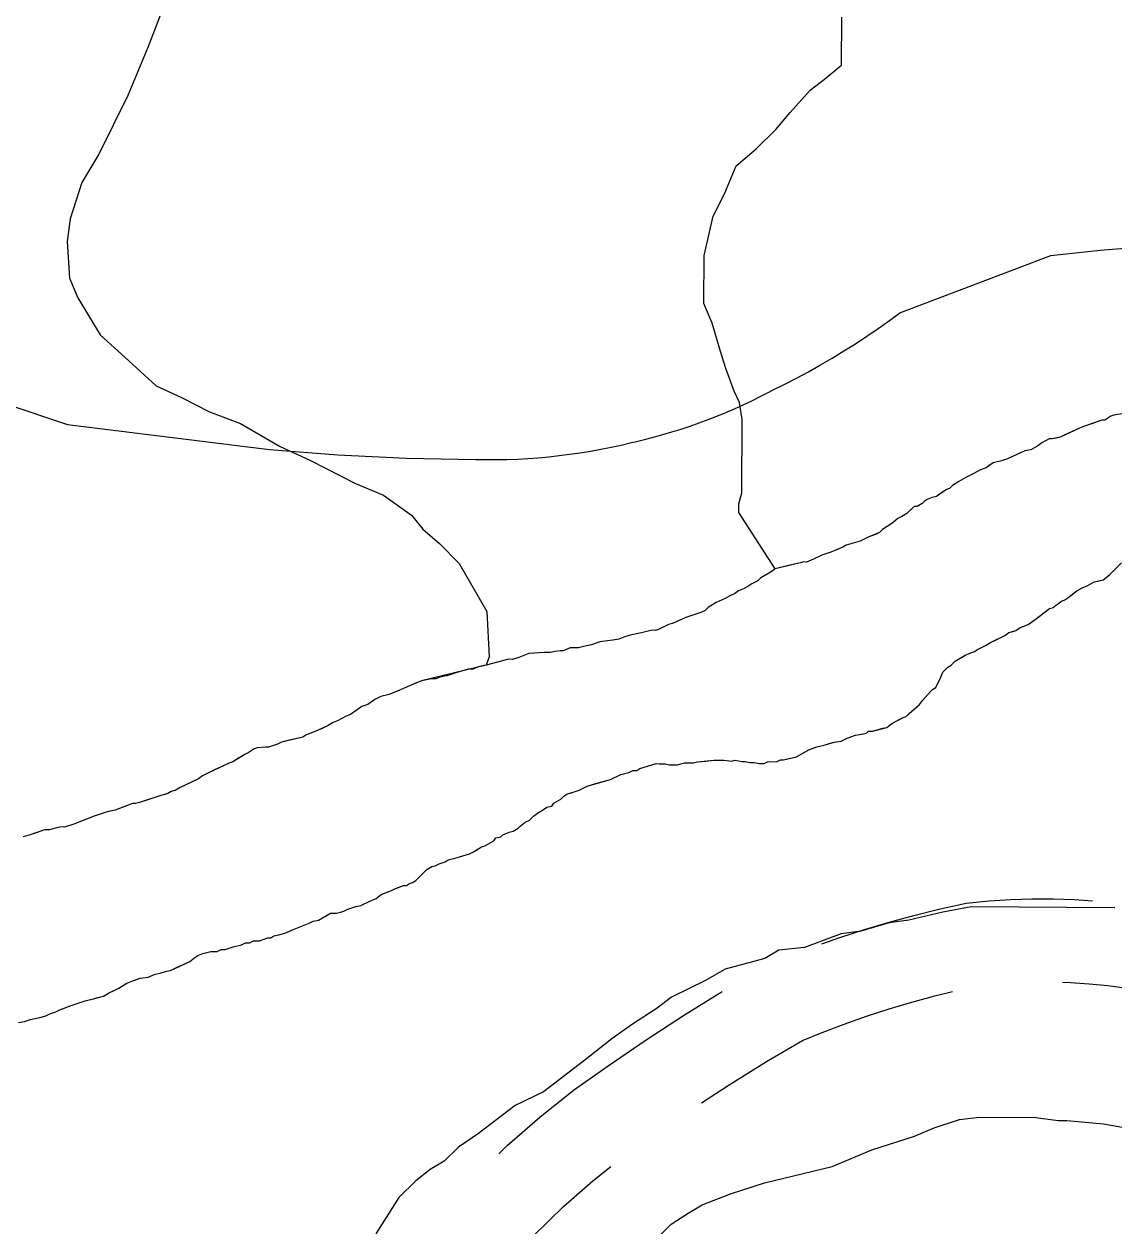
# Model space of a CAD drawing. Extents: x 3172231 to 3210228, y 940198 to 965780.
# Drawn here: x 3180582.6 to 3180976.4, y 960011.5 to 960446 of the extents above; entities that cross this region are included whole.
import ezdxf

# ---------------------------------------------------------------- set-up
doc = ezdxf.new("R2010")
doc.units = 0
for name, color, linetype in [('V-ROAD-CNTR', 7, 'Continuous'), ('V-SITE-VEGE', 7, 'Continuous'), ('V-TOPO-SHOR', 7, 'Continuous')]:
    doc.layers.add(name, color=color, linetype=linetype)

msp = doc.modelspace()

# ---------------------------------------------------------------- linework, layer by layer
at = {"layer": 'V-ROAD-CNTR'}
for points in [[(3180899.048, 960341.587), (3180953.621, 960362.27), (3180962.485, 960363.331), (3180971.367, 960364.236), (3180980.264, 960364.988)], [(3180575.595, 960308.852), (3180598.271, 960301.211), (3180671.194, 960292.161), (3180695.969, 960290.289), (3180720.786, 960289.093), (3180745.627, 960288.573), (3180745.627, 960288.573), (3180749.422, 960288.517), (3180753.216, 960288.53), (3180757.011, 960288.606), (3180760.802, 960288.751), (3180764.591, 960288.96), (3180768.376, 960289.236), (3180772.156, 960289.578), (3180775.929, 960289.986), (3180779.695, 960290.459), (3180783.451, 960290.998), (3180787.197, 960291.602), (3180790.932, 960292.271), (3180794.656, 960293.007), (3180798.365, 960293.807), (3180802.059, 960294.672), (3180803.358, 960294.991), (3180803.358, 960294.991), (3180806.708, 960295.788), (3180810.044, 960296.642), (3180813.366, 960297.553), (3180816.672, 960298.524), (3180819.959, 960299.552), (3180823.227, 960300.638), (3180826.475, 960301.78), (3180829.705, 960302.978), (3180832.912, 960304.234), (3180836.097, 960305.543), (3180839.259, 960306.909), (3180842.397, 960308.33), (3180845.51, 960309.804), (3180848.596, 960311.334), (3180851.654, 960312.917), (3180852.803, 960313.53), (3180852.803, 960313.53), (3180857.236, 960315.717), (3180861.629, 960317.982), (3180865.983, 960320.323), (3180870.297, 960322.74), (3180874.565, 960325.232), (3180878.79, 960327.796), (3180882.97, 960330.436), (3180887.102, 960333.148), (3180891.188, 960335.931), (3180895.225, 960338.784), (3180899.048, 960341.587)], [(3180870.849, 960113.442), (3180877.349, 960115.741), (3180886.199, 960118.631), (3180895.119, 960121.309), (3180904.103, 960123.766), (3180913.132, 960126.003), (3180922.914, 960128.18), (3180931.252, 960128.996), (3180938.958, 960129.499), (3180946.68, 960129.751), (3180954.414, 960129.753), (3180962.144, 960129.501), (3180968.68, 960129.075)], [(3180957.725, 960099.629), (3180960.68, 960099.533), (3180967.421, 960099.094), (3180974.134, 960098.437), (3180980.346, 960097.623), (3180988.047, 960095.861), (3180996.214, 960093.772), (3181004.331, 960091.475), (3181012.391, 960088.97), (3181020.383, 960086.266), (3181028.299, 960083.359), (3181036.14, 960080.251), (3181043.822, 960076.982), (3181053.257, 960072.568)], [(3180754.101, 960037.639), (3180757.174, 960040.619), (3180768.907, 960050.897), (3180781.146, 960060.562), (3180793.635, 960069.437), (3180807.294, 960078.803), (3180821.219, 960087.876), (3180834.847, 960096.304)], [(3180827.304, 960056.035), (3180837.299, 960062.548), (3180850.831, 960070.916), (3180863.789, 960078.51), (3180870.902, 960081.421), (3180878.915, 960084.474), (3180887.009, 960087.337), (3180895.169, 960090.001), (3180903.391, 960092.469), (3180911.669, 960094.734), (3180918.021, 960096.307)], [(3180725.073, 959961.566), (3180735.058, 959975.04), (3180742.426, 959983.532), (3180750.295, 959992.028), (3180758.436, 960000.255), (3180767.085, 960008.439), (3180777.514, 960018.555), (3180788.099, 960027.827), (3180794.629, 960032.984)]]:
    msp.add_lwpolyline(points, dxfattribs=at)
at = {"layer": 'V-SITE-VEGE'}
for points in [[(3180637.724, 960464.875), (3180627.287, 960437.456), (3180619.998, 960420.2), (3180609.619, 960398.897), (3180603.415, 960388.763), (3180599.219, 960375.553), (3180598.128, 960367.413), (3180599.027, 960354.158), (3180602.019, 960346.998), (3180610.051, 960333.68), (3180619.146, 960325.447), (3180630.263, 960315.158), (3180639.397, 960310.998), (3180649.539, 960305.813), (3180660.708, 960301.637), (3180674.901, 960293.359), (3180686.06, 960288.165), (3180702.291, 960279.865), (3180712.441, 960275.697), (3180722.566, 960268.476), (3180726.595, 960263.343), (3180732.663, 960258.195), (3180739.73, 960250.998), (3180749.764, 960233.586), (3180750.636, 960217.276), (3180749.589, 960214.228), (3180726.177, 960208.598), (3180721.78, 960206.815), (3180718.847, 960205.379), (3180714.452, 960203.591), (3180711.523, 960202.889), (3180709.324, 960201.813), (3180706.753, 960200.011), (3180704.558, 960199.3), (3180700.515, 960196.417), (3180698.684, 960195.702), (3180696.116, 960194.266), (3180694.283, 960193.552), (3180692.45, 960192.474), (3180688.782, 960190.678), (3180684.387, 960188.897), (3180683.285, 960188.174), (3180675.603, 960186.419), (3180674.137, 960185.702), (3180670.844, 960184.637), (3180669.748, 960184.645), (3180666.826, 960184.307), (3180665.726, 960183.953), (3180663.522, 960182.513), (3180662.058, 960181.792), (3180658.019, 960179.275), (3180656.922, 960178.921), (3180649.223, 960175.341), (3180647.024, 960174.264), (3180645.553, 960173.182), (3180638.954, 960169.957), (3180637.119, 960168.877), (3180635.655, 960168.525), (3180634.553, 960167.806), (3180631.993, 960167.098), (3180624.305, 960164.611), (3180622.843, 960164.257), (3180621.747, 960164.269), (3180615.519, 960161.771), (3180612.228, 960161.07), (3180607.833, 960159.649)], [(3180980.006, 960305.246), (3180976.348, 960304.547), (3180975.25, 960304.193), (3180973.049, 960302.751), (3180971.953, 960302.761), (3180965.727, 960300.629), (3180963.896, 960299.915), (3180956.931, 960296.693), (3180954.006, 960295.987), (3180952.913, 960295.997), (3180950.343, 960294.559), (3180948.872, 960293.478), (3180946.306, 960292.038), (3180944.113, 960291.696), (3180937.883, 960288.831), (3180935.683, 960288.12), (3180932.756, 960287.42), (3180930.186, 960285.615), (3180929.088, 960285.259), (3180927.62, 960284.542), (3180925.785, 960283.463), (3180922.85, 960282.029), (3180920.284, 960280.594), (3180918.083, 960279.152), (3180916.979, 960278.069), (3180915.879, 960277.712), (3180912.205, 960275.189), (3180910.742, 960274.839), (3180908.912, 960274.124), (3180907.81, 960273.405), (3180907.075, 960272.68), (3180905.239, 960271.603), (3180904.144, 960271.611), (3180901.565, 960269.08), (3180899.73, 960268.003), (3180898.264, 960267.286), (3180896.058, 960265.48), (3180892.755, 960263.319), (3180891.649, 960262.233), (3180887.619, 960260.446), (3180884.684, 960259.012), (3180879.562, 960257.599), (3180878.46, 960256.876), (3180874.067, 960255.09), (3180870.77, 960254.025), (3180867.837, 960252.591), (3180865.271, 960251.518), (3180864.175, 960251.529), (3180863.077, 960251.174), (3180853.933, 960249.067), (3180840.771, 960269.449), (3180840.799, 960272.506), (3180841.854, 960276.572), (3180842.091, 960303.062), (3180841.129, 960309.184), (3180839.128, 960313.278), (3180836.144, 960321.455), (3180834.162, 960327.587), (3180831.196, 960337.805), (3180828.204, 960344.962), (3180828.36, 960362.284), (3180831.544, 960376.52), (3180835.694, 960384.634), (3180839.859, 960394.786), (3180847.05, 960400.836), (3180854.244, 960407.904), (3180859.395, 960413.97), (3180866.598, 960422.059), (3180871.728, 960426.088), (3180877.888, 960431.126), (3180878.044, 960448.446)], [(3180759.272, 960154.277), (3180761.107, 960155.357), (3180761.843, 960156.079), (3180763.682, 960157.523), (3180765.148, 960158.24), (3180766.621, 960159.686), (3180768.091, 960160.771), (3180769.926, 960161.847), (3180771.395, 960162.928), (3180773.223, 960163.278), (3180773.965, 960164.366), (3180776.533, 960165.803), (3180777.637, 960166.889), (3180778.739, 960167.61), (3180783.132, 960169.029), (3180786.066, 960170.463), (3180794.482, 960172.943), (3180798.148, 960174.735), (3180801.074, 960175.439), (3180802.54, 960176.156), (3180804.001, 960176.144), (3180805.103, 960176.863), (3180810.96, 960178.636), (3180814.247, 960178.605), (3180815.701, 960178.229), (3180818.621, 960178.202), (3180821.181, 960178.909), (3180824.466, 960178.88), (3180825.931, 960179.232), (3180831.778, 960179.91), (3180835.427, 960179.877), (3180838.344, 960179.484), (3180839.441, 960179.84), (3180841.993, 960179.453), (3180843.089, 960179.443), (3180844.91, 960179.062), (3180846.37, 960179.048), (3180848.192, 960178.667), (3180850.017, 960178.65), (3180851.484, 960179.367), (3180854.402, 960179.343), (3180855.87, 960180.057), (3180856.964, 960180.049), (3180861.722, 960181.102), (3180866.123, 960183.617), (3180869.051, 960184.684), (3180871.98, 960185.388), (3180875.273, 960186.455), (3180877.831, 960186.797), (3180880.033, 960187.873), (3180882.961, 960188.942), (3180886.984, 960189.638), (3180887.721, 960190.359), (3180889.179, 960190.347), (3180894.303, 960191.76), (3180896.14, 960193.204), (3180900.175, 960195.358), (3180901.273, 960195.712), (3180906.059, 960200.05), (3180907.165, 960201.5), (3180910.116, 960204.758), (3180910.851, 960205.483), (3180911.953, 960206.202), (3180913.81, 960209.835), (3180914.558, 960211.654), (3180916.399, 960213.464), (3180917.501, 960214.183), (3180918.973, 960215.631), (3180922.641, 960217.788), (3180924.11, 960218.505), (3180925.941, 960219.219), (3180927.043, 960219.938), (3180929.975, 960221.372), (3180931.81, 960222.451), (3180936.943, 960224.96), (3180938.413, 960226.041), (3180940.973, 960226.75), (3180942.446, 960227.831), (3180945.374, 960228.9), (3180947.944, 960230.702), (3180953.091, 960234.671), (3180954.553, 960235.022), (3180955.291, 960235.747), (3180956.392, 960236.468), (3180957.13, 960237.191), (3180958.596, 960237.907), (3180959.698, 960238.626), (3180963.005, 960241.153), (3180964.84, 960242.231), (3180966.671, 960242.945), (3180969.239, 960244.381), (3180972.531, 960245.084), (3180974.736, 960246.888), (3180979.156, 960251.23)], [(3180607.833, 960159.649), (3180600.507, 960156.794), (3180597.214, 960155.731), (3180596.118, 960155.74), (3180594.288, 960155.389), (3180591.73, 960154.683), (3180589.907, 960154.699), (3180584.779, 960152.919), (3180582.217, 960152.213)], [(3180580.519, 960085.063), (3180582.712, 960085.409), (3180584.91, 960086.12), (3180588.201, 960086.82), (3180590.396, 960087.529), (3180591.865, 960088.248), (3180594.06, 960088.958), (3180595.527, 960089.675), (3180599.19, 960091.103), (3180604.681, 960092.878), (3180607.608, 960093.583), (3180611.268, 960094.644), (3180613.103, 960095.723), (3180616.768, 960097.515), (3180619.705, 960099.313), (3180621.536, 960100.028), (3180624.469, 960101.097), (3180627.391, 960101.435), (3180629.956, 960102.508), (3180631.782, 960102.856), (3180633.982, 960103.567), (3180635.442, 960103.919), (3180642.405, 960107.14), (3180644.244, 960108.582), (3180645.346, 960109.305), (3180647.177, 960110.018), (3180650.104, 960110.722), (3180652.293, 960110.704), (3180653.761, 960111.419), (3180655.222, 960111.406), (3180658.15, 960112.476), (3180661.077, 960113.178), (3180662.543, 960113.897), (3180664.004, 960113.882), (3180665.472, 960114.599), (3180667.659, 960114.581), (3180670.59, 960115.65), (3180671.686, 960115.64), (3180672.785, 960116.359), (3180674.614, 960116.709), (3180676.812, 960117.417), (3180680.109, 960118.849), (3180685.604, 960120.991), (3180687.07, 960121.708), (3180688.899, 960122.054), (3180693.3, 960124.571), (3180695.492, 960124.551), (3180696.954, 960124.903), (3180698.054, 960125.259), (3180699.52, 960125.976), (3180701.351, 960126.689), (3180702.447, 960127.045), (3180704.277, 960127.393), (3180707.21, 960128.827), (3180709.774, 960129.9), (3180711.613, 960131.342), (3180715.275, 960132.767), (3180716.744, 960133.488), (3180719.672, 960134.555), (3180720.768, 960134.547), (3180721.87, 960135.266), (3180722.967, 960135.622), (3180724.069, 960136.341), (3180728.12, 960140.32), (3180729.955, 960141.399), (3180731.053, 960141.754), (3180732.519, 960142.471), (3180734.717, 960143.181), (3180735.819, 960143.902), (3180738.743, 960144.605), (3180743.503, 960146.024), (3180744.969, 960146.741), (3180747.906, 960148.539), (3180749.004, 960148.893), (3180752.303, 960150.689), (3180753.044, 960151.779), (3180754.871, 960152.127), (3180755.609, 960152.85), (3180757.808, 960153.925), (3180759.272, 960154.277)], [(3180914.546, 960124.981), (3180902.292, 960122.036), (3180895.151, 960121.077), (3180884.936, 960118.116), (3180877.794, 960117.159), (3180864.503, 960112.185), (3180855.324, 960111.249), (3180850.202, 960108.238), (3180835.9, 960104.292), (3180828.732, 960100.28), (3180816.451, 960094.277), (3180811.32, 960090.247), (3180802.096, 960084.215), (3180794.918, 960079.185), (3180784.655, 960071.126), (3180770.289, 960060.049), (3180760.057, 960055.045), (3180746.72, 960044.975), (3180739.542, 960039.946), (3180734.401, 960034.895), (3180729.281, 960031.887), (3180724.149, 960027.856), (3180717.983, 960021.798), (3180709.713, 960008.628)], [(3180976.715, 960126.459), (3180924.753, 960126.926), (3180914.546, 960124.981)], [(3180812.23, 960008.124), (3180816.342, 960012.16), (3180822.492, 960016.183), (3180827.614, 960019.191), (3180837.84, 960023.177), (3180850.101, 960027.141), (3180874.61, 960033.036), (3180888.927, 960039.02), (3180904.256, 960043.976), (3180911.416, 960046.968), (3180920.614, 960049.944), (3180927.755, 960050.896), (3180948.133, 960050.714), (3180956.274, 960049.622), (3180959.329, 960049.594), (3180972.565, 960048.455), (3180984.774, 960046.309)]]:
    msp.add_lwpolyline(points, dxfattribs=at)
at = {"layer": 'V-TOPO-SHOR'}
for points in [[(3180980.006, 960305.246), (3180976.348, 960304.547), (3180975.25, 960304.193), (3180973.049, 960302.751), (3180971.953, 960302.761), (3180969.022, 960301.692), (3180967.925, 960301.338), (3180965.727, 960300.627), (3180963.896, 960299.915), (3180958.399, 960297.408), (3180956.931, 960296.691), (3180955.469, 960296.339), (3180954.006, 960295.987), (3180952.911, 960295.997), (3180950.343, 960294.559), (3180948.872, 960293.478), (3180946.306, 960292.04), (3180944.113, 960291.696), (3180937.881, 960288.831), (3180935.683, 960288.12), (3180932.756, 960287.418), (3180931.657, 960286.697), (3180930.186, 960285.615), (3180929.088, 960285.259), (3180927.62, 960284.542), (3180925.785, 960283.463), (3180922.852, 960282.029), (3180920.284, 960280.594), (3180918.083, 960279.152), (3180916.977, 960278.069), (3180915.879, 960277.712), (3180914.777, 960276.991), (3180913.675, 960276.273), (3180912.207, 960275.189), (3180910.742, 960274.839), (3180908.912, 960274.124), (3180907.81, 960273.405), (3180907.075, 960272.68), (3180905.239, 960271.603), (3180904.144, 960271.611), (3180902.303, 960269.805), (3180901.565, 960269.08), (3180899.73, 960268.003), (3180898.264, 960267.286), (3180896.058, 960265.48), (3180892.755, 960263.319), (3180891.649, 960262.233), (3180890.183, 960261.517), (3180887.619, 960260.446), (3180884.684, 960259.012), (3180879.562, 960257.597), (3180878.46, 960256.876), (3180875.896, 960255.805), (3180874.065, 960255.09), (3180870.77, 960254.025), (3180867.837, 960252.591), (3180865.271, 960251.518), (3180864.175, 960251.529), (3180863.077, 960251.174), (3180858.324, 960250.122), (3180856.86, 960249.769), (3180855.395, 960249.417), (3180853.933, 960249.067), (3180852.463, 960247.983), (3180848.795, 960245.827), (3180847.689, 960244.741), (3180845.489, 960243.666), (3180844.387, 960242.945), (3180842.552, 960241.866), (3180840.721, 960241.153), (3180839.253, 960240.072), (3180837.785, 960239.355), (3180835.95, 960238.276), (3180832.652, 960236.844), (3180829.715, 960235.046), (3180828.612, 960233.961), (3180827.143, 960233.244), (3180826.045, 960232.89), (3180821.652, 960231.468), (3180816.889, 960229.32), (3180815.424, 960228.97), (3180813.958, 960228.251), (3180811.759, 960227.178), (3180810.661, 960226.821), (3180809.565, 960226.832)], [(3180817.161, 960178.214), (3180818.621, 960178.202), (3180821.181, 960178.909), (3180822.277, 960178.898), (3180823.373, 960178.89), (3180824.466, 960178.88), (3180825.931, 960179.232), (3180828.853, 960179.57), (3180831.778, 960179.91), (3180832.871, 960179.9), (3180834.332, 960179.885), (3180835.427, 960179.877), (3180838.344, 960179.484), (3180839.441, 960179.84), (3180841.993, 960179.453), (3180843.089, 960179.443), (3180844.91, 960179.062), (3180846.37, 960179.048), (3180848.192, 960178.667), (3180850.017, 960178.65), (3180851.484, 960179.367), (3180854.402, 960179.343), (3180855.87, 960180.057), (3180856.964, 960180.049), (3180858.428, 960180.402), (3180861.719, 960181.102), (3180863.555, 960182.179), (3180866.123, 960183.617), (3180867.954, 960184.33), (3180869.051, 960184.686), (3180871.98, 960185.388), (3180873.078, 960185.745), (3180875.273, 960186.455), (3180877.831, 960186.797), (3180880.033, 960187.873), (3180882.961, 960188.942), (3180885.155, 960189.288), (3180886.984, 960189.636), (3180887.721, 960190.359), (3180889.179, 960190.347), (3180892.839, 960191.407), (3180894.303, 960191.76), (3180896.14, 960193.204), (3180898.708, 960194.641), (3180900.175, 960195.358), (3180901.273, 960195.712), (3180902.378, 960196.798), (3180906.059, 960200.05), (3180907.167, 960201.5), (3180910.116, 960204.758), (3180910.851, 960205.483), (3180911.953, 960206.202), (3180913.81, 960209.835), (3180914.558, 960211.654), (3180915.293, 960212.379), (3180916.399, 960213.462), (3180917.501, 960214.183), (3180918.973, 960215.631), (3180921.542, 960217.069), (3180922.643, 960217.788), (3180924.11, 960218.505), (3180925.941, 960219.217), (3180927.043, 960219.938), (3180929.975, 960221.372), (3180931.81, 960222.451), (3180933.277, 960223.168), (3180934.743, 960223.885), (3180936.943, 960224.96), (3180938.413, 960226.041), (3180939.875, 960226.393), (3180940.973, 960226.75), (3180942.443, 960227.831), (3180943.541, 960228.185), (3180945.374, 960228.9), (3180947.944, 960230.702), (3180949.783, 960232.146), (3180951.621, 960233.588), (3180953.091, 960234.671), (3180954.553, 960235.024), (3180955.291, 960235.747), (3180956.392, 960236.468), (3180957.13, 960237.191), (3180958.596, 960237.907), (3180959.698, 960238.626), (3180961.535, 960240.07), (3180963.005, 960241.153), (3180964.84, 960242.231), (3180966.671, 960242.945), (3180969.239, 960244.381), (3180971.068, 960244.731), (3180972.531, 960245.084), (3180974.736, 960246.888), (3180977.683, 960249.782)], [(3180809.565, 960226.832), (3180806.639, 960226.127), (3180803.347, 960225.427), (3180801.519, 960225.079), (3180799.323, 960224.368), (3180797.49, 960223.655), (3180795.299, 960223.309), (3180790.547, 960222.621), (3180787.617, 960221.552), (3180785.79, 960221.204), (3180782.861, 960220.499), (3180779.943, 960220.528), (3180777.377, 960219.455), (3180776.281, 960219.463), (3180774.454, 960219.117), (3180772.625, 960218.767), (3180770.436, 960218.787), (3180764.958, 960218.472), (3180761.296, 960217.042), (3180759.098, 960216.334), (3180757.638, 960216.346), (3180753.614, 960215.287), (3180749.589, 960214.228), (3180747.761, 960213.878), (3180746.296, 960213.528), (3180744.832, 960212.811), (3180743.005, 960212.828), (3180738.612, 960211.406), (3180735.319, 960210.341), (3180733.124, 960209.995), (3180731.293, 960209.282), (3180729.832, 960209.295), (3180726.177, 960208.598), (3180724.346, 960207.884), (3180721.78, 960206.813), (3180718.847, 960205.379), (3180714.452, 960203.591), (3180711.523, 960202.889), (3180709.324, 960201.813), (3180706.753, 960200.011), (3180704.558, 960199.3), (3180700.515, 960196.417), (3180698.684, 960195.702), (3180696.116, 960194.266), (3180694.283, 960193.552), (3180692.45, 960192.474), (3180690.251, 960191.397), (3180688.782, 960190.68), (3180686.218, 960189.609), (3180684.387, 960188.897), (3180683.285, 960188.176), (3180678.53, 960187.123), (3180675.603, 960186.419), (3180674.137, 960185.702), (3180671.942, 960184.991), (3180670.844, 960184.637), (3180669.748, 960184.645), (3180666.826, 960184.307), (3180665.726, 960183.953), (3180664.624, 960183.232), (3180663.522, 960182.513), (3180662.058, 960181.794), (3180660.223, 960180.717), (3180658.019, 960179.275), (3180656.922, 960178.921), (3180651.423, 960176.414), (3180649.223, 960175.341), (3180647.024, 960174.264), (3180645.553, 960173.182), (3180642.62, 960171.749), (3180638.954, 960169.957), (3180637.119, 960168.877), (3180635.655, 960168.525), (3180634.553, 960167.806), (3180633.456, 960167.45), (3180631.993, 960167.098), (3180628.698, 960166.033), (3180626.503, 960165.322), (3180624.305, 960164.611), (3180622.843, 960164.259), (3180621.747, 960164.269), (3180619.914, 960163.557), (3180615.519, 960161.771), (3180613.69, 960161.423), (3180612.228, 960161.07), (3180610.031, 960160.36), (3180607.833, 960159.649), (3180602.34, 960157.509), (3180600.507, 960156.794), (3180597.214, 960155.729), (3180596.118, 960155.74), (3180594.29, 960155.389), (3180591.73, 960154.683), (3180589.905, 960154.699), (3180586.974, 960153.63), (3180584.779, 960152.919), (3180582.217, 960152.213)], [(3180635.442, 960103.919), (3180637.642, 960104.992), (3180642.405, 960107.14), (3180644.244, 960108.584), (3180645.346, 960109.305), (3180647.177, 960110.018), (3180650.104, 960110.722), (3180652.293, 960110.704), (3180653.761, 960111.419), (3180655.222, 960111.406), (3180656.319, 960111.763), (3180658.15, 960112.476), (3180661.077, 960113.178), (3180662.543, 960113.897), (3180664.004, 960113.882), (3180665.47, 960114.599), (3180667.659, 960114.581), (3180670.59, 960115.65), (3180671.686, 960115.64), (3180672.785, 960116.359), (3180674.614, 960116.709), (3180676.812, 960117.417), (3180680.109, 960118.849), (3180683.773, 960120.276), (3180685.604, 960120.989), (3180687.07, 960121.708), (3180688.899, 960122.054), (3180691.465, 960123.492), (3180693.3, 960124.571), (3180695.492, 960124.551), (3180696.954, 960124.903), (3180698.054, 960125.259), (3180699.52, 960125.976), (3180701.351, 960126.689), (3180702.449, 960127.045), (3180704.277, 960127.393), (3180707.21, 960128.827), (3180709.774, 960129.9), (3180711.613, 960131.342), (3180713.444, 960132.056), (3180715.275, 960132.769), (3180716.744, 960133.488), (3180717.841, 960133.842), (3180719.672, 960134.555), (3180720.768, 960134.547), (3180721.87, 960135.266), (3180722.967, 960135.622), (3180724.069, 960136.341), (3180724.805, 960137.066), (3180725.91, 960138.149), (3180728.12, 960140.32), (3180729.955, 960141.399), (3180731.053, 960141.754), (3180732.519, 960142.471), (3180734.717, 960143.181), (3180735.817, 960143.902), (3180738.743, 960144.605), (3180743.503, 960146.024), (3180744.969, 960146.741), (3180746.802, 960147.818), (3180747.906, 960148.539), (3180749.004, 960148.893), (3180752.303, 960150.689), (3180753.044, 960151.779), (3180754.873, 960152.127), (3180755.609, 960152.85), (3180757.808, 960153.925), (3180759.272, 960154.277), (3180761.107, 960155.357), (3180761.843, 960156.079), (3180763.682, 960157.523), (3180765.148, 960158.24), (3180766.621, 960159.686), (3180768.091, 960160.769), (3180769.926, 960161.847), (3180771.395, 960162.928), (3180773.223, 960163.278), (3180773.965, 960164.366), (3180776.533, 960165.803), (3180777.637, 960166.889), (3180778.739, 960167.61), (3180779.836, 960167.964), (3180783.132, 960169.029), (3180784.598, 960169.746), (3180786.064, 960170.463), (3180788.262, 960171.173), (3180790.822, 960171.882), (3180794.482, 960172.943), (3180798.148, 960174.735), (3180799.612, 960175.087), (3180801.074, 960175.439), (3180802.54, 960176.156), (3180804.001, 960176.144), (3180805.103, 960176.863), (3180810.96, 960178.636), (3180812.053, 960178.626), (3180812.053, 960178.626), (3180813.149, 960178.616), (3180814.245, 960178.605), (3180815.701, 960178.229), (3180817.161, 960178.214)], [(3180580.519, 960085.063), (3180582.712, 960085.409), (3180584.91, 960086.12), (3180588.201, 960086.82), (3180590.396, 960087.531), (3180591.865, 960088.248), (3180594.06, 960088.958), (3180595.527, 960089.675), (3180597.358, 960090.388), (3180599.19, 960091.103), (3180602.484, 960092.168), (3180604.681, 960092.878), (3180606.143, 960093.23), (3180607.608, 960093.583), (3180608.705, 960093.937), (3180611.268, 960094.644), (3180613.103, 960095.723), (3180615.302, 960096.798), (3180616.768, 960097.515), (3180619.705, 960099.313), (3180621.536, 960100.028), (3180622.634, 960100.382), (3180624.467, 960101.097), (3180627.389, 960101.435), (3180629.953, 960102.508), (3180631.782, 960102.856), (3180633.98, 960103.567), (3180635.442, 960103.919)]]:
    msp.add_lwpolyline(points, dxfattribs=at)

doc.saveas('drawing.dxf')
